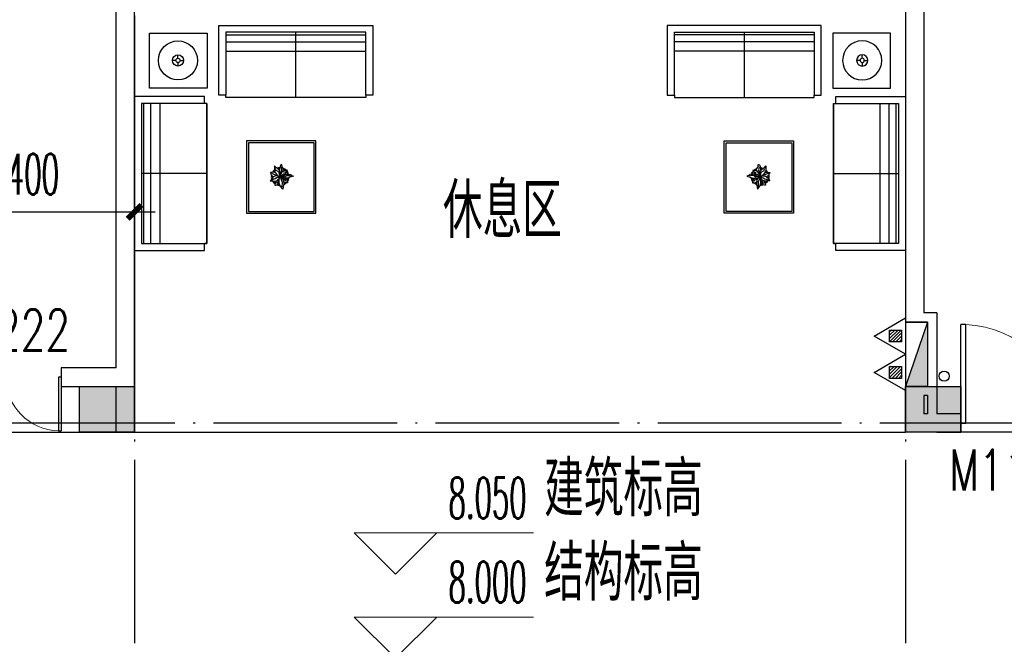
# Model space of a CAD drawing. Extents: x 1779708 to 7299578, y -1121471 to 88434.
# Tile 421 of 656: x 4607716 to 4618442, y -934954 to -928148. Entities that reach past the tile are written whole.
import ezdxf

# ---------------------------------------------------------------- set-up
doc = ezdxf.new("R2010")
doc.units = 0
doc.header["$LTSCALE"] = 1000
doc.header["$MEASUREMENT"] = 0
doc.linetypes.add('DOTE', pattern=[2.42, 2, -0.2, 0.02, -0.2])
doc.layers.get('0').update_dxf_attribs({"linetype": 'CONTINUOUS'})
doc.layers.get('Defpoints').update_dxf_attribs({"linetype": 'CONTINUOUS'})
doc.layers.add('DIM_ELEV', color=3, linetype='CONTINUOUS', lineweight=13)
for name, color, linetype in [('DIM_污水', 3, 'CONTINUOUS'), ('DOTE', 1, 'DOTE'), ('EQUIP_灭火器', 7, 'CONTINUOUS'), ('FUR', 9, 'CONTINUOUS'), ('PUB_DIM', 3, 'CONTINUOUS'), ('PUB_TEXT', 7, 'CONTINUOUS'), ('SPACE', 7, 'CONTINUOUS'), ('WALL', 255, 'CONTINUOUS'), ('WINDOW', 2, 'CONTINUOUS'), ('WINDOW_TEXT', 7, 'CONTINUOUS'), ('修改', 6, 'CONTINUOUS'), ('墙柱', 2, 'CONTINUOUS'), ('室外构件', 4, 'CONTINUOUS'), ('道路', 33, 'CONTINUOUS')]:
    doc.layers.add(name, color=color, linetype=linetype)
doc.styles.add('_TCH_DIM', font='SIMPLEX.shx', dxfattribs={"width": 0.7, "bigfont": 'GBCBIG.shx'})
doc.styles.add('_TCH_DIM_T3', font='SIMPLEX.shx', dxfattribs={"width": 0.494118, "bigfont": 'GBCBIG.shx'})
doc.styles.add('_TCH_SPACE', font='SIMPLEX', dxfattribs={"height": 5, "bigfont": 'GBCBIG'})
doc.styles.add('_TCH_WINDOW', font='SIMPLEX', dxfattribs={"height": 3.5, "bigfont": 'GBCBIG'})
doc.dimstyles.new('_TCH_ARCH&&150', dxfattribs={"dimtxt": 446.25, "dimasz": 150, "dimexe": 375, "dimexo": 450, "dimgap": 189.375, "dimtad": 1, "dimdec": 0, "dimzin": 0, "dimdsep": 46, "dimtxsty": '_TCH_DIM_T3', "dimblk": 'ARCHTICK', "dimcen": 0.09, "dimdle": 225, "dimclrt": 7, "dimazin": 2, "dimtfac": 1, "dimtdec": 0, "dimtix": 1, "dimtmove": 2, "dimatfit": 3, "dimfxl": 250, "dimtolj": 1, "dimtzin": 0, "dimarcsym": 0})

# ---------------------------------------------------------------- blocks, each defined once
blk = doc.blocks.new('A$C159220C3')
at = {"layer": 'DOTE'}
for p, q in [((42800, 149200), (42800, 7200)), ((51200, 149200), (51200, 7200)), ((86800, 137500), (7200, 137500))]:
    blk.add_line(p, q, dxfattribs=at)
blk = doc.blocks.new('A$C66903B95')
at = {"layer": '墙柱'}
h = blk.add_hatch(color=256, dxfattribs=at)
h.paths.add_polyline_path([(24950, 51000), (25450, 51000), (25450, 50500), (24950, 50500)])
h.paths.add_polyline_path([(66900, 12800), (67500, 12800), (67500, 13400), (66900, 13400)])
h.paths.add_polyline_path([(16600, 12800), (17100, 12800), (17100, 13300), (16600, 13300)])
h.paths.add_polyline_path([(27130, 15100), (27130, 15400), (26330, 15400), (26330, 15100)])
h.paths.add_polyline_path([(54500, 0), (55000, 0), (55000, 500), (54500, 500)])
h.paths.add_polyline_path([(16600, 51000), (17100, 51000), (17100, 50500), (16600, 50500)])
h.paths.add_polyline_path([(42000, 41700), (42600, 41700), (42600, 41200), (42000, 41200)])
h.paths.add_polyline_path([(58500, 32900), (59100, 32900), (59100, 32400), (58500, 32400)])
h.paths.add_polyline_path([(13000, 44800), (13500, 44800), (13500, 44200), (13000, 44200)])
h.paths.add_polyline_path([(66700, 37100), (67200, 37100), (67200, 36600), (66700, 36600)])
h.paths.add_polyline_path([(20700, 19400), (21200, 19400), (21200, 19900), (20700, 19900)])
h.paths.add_polyline_path([(20700, 26000), (21200, 26000), (21200, 26500), (20700, 26500)])
h.paths.add_polyline_path([(13000, 31800), (13500, 31800), (13500, 32400), (13000, 32400)])
h.paths.add_polyline_path([(20700, 38200), (21200, 38200), (21200, 37700), (20700, 37700)])
h.paths.add_polyline_path([(13000, 51000), (13500, 51000), (13500, 50500), (13000, 50500)])
h.paths.add_polyline_path([(74900, 12800), (75600, 12800), (75600, 13400), (74900, 13400)])
h.paths.add_polyline_path([(54900, 24500), (54400, 24500), (54400, 25000), (54900, 25000)])
h.paths.add_polyline_path([(74900, 41700), (75600, 41700), (75600, 41200), (74900, 41200)])
h.paths.add_polyline_path([(500, 44750), (1000, 44750), (1000, 44250), (500, 44250)])
h.paths.add_polyline_path([(500, 31850), (1000, 31850), (1000, 32350), (500, 32350)])
h.paths.add_polyline_path([(8400, 12800), (8900, 12800), (8900, 13300), (8400, 13300)])
h.paths.add_polyline_path([(66900, 24400), (67500, 24400), (67500, 25000), (66900, 25000)])
h.paths.add_polyline_path([(74900, 25000), (75600, 25000), (75600, 24400), (74900, 24400)])
h.paths.add_polyline_path([(58500, 25000), (59100, 25000), (59100, 24400), (58500, 24400)])
h.paths.add_polyline_path([(66700, 32900), (67200, 32900), (67200, 32400), (66700, 32400)])
h.paths.add_polyline_path([(54400, 32900), (54900, 32900), (54900, 32400), (54400, 32400)])
h.paths.add_polyline_path([(50150, 12800), (50650, 12800), (50650, 13300), (50150, 13300)])
h.paths.add_polyline_path([(46200, 51000), (46700, 51000), (46700, 50500), (46200, 50500)])
h.paths.add_polyline_path([(42500, 38200), (42000, 38200), (42000, 37700), (42500, 37700)])
h.paths.add_polyline_path([(42500, 51000), (42000, 51000), (42000, 50500), (42500, 50500)])
h.paths.add_polyline_path([(24900, 38200), (25400, 38200), (25400, 37700), (24900, 37700)])
h.paths.add_polyline_path([(20700, 31850), (21200, 31850), (21200, 32350), (20700, 32350)])
h.paths.add_polyline_path([(13000, 37600), (13500, 37600), (13500, 38200), (13000, 38200)])
h.paths.add_polyline_path([(16600, 26000), (17100, 26000), (17100, 26500), (16600, 26500)])
h.paths.add_polyline_path([(8200, 26000), (8700, 26000), (8700, 26500), (8200, 26500)])
h.paths.add_polyline_path([(500, 26000), (1000, 26000), (1000, 26500), (500, 26500)])
h.paths.add_polyline_path([(16500, 19300), (17100, 19300), (17100, 19900), (16500, 19900)])
h.paths.add_polyline_path([(8400, 19300), (8900, 19300), (8900, 19900), (8400, 19900)])
h.paths.add_polyline_path([(74900, 38500), (75600, 38500), (75600, 38000), (74900, 38000)])
h.paths.add_polyline_path([(75100, 51000), (75600, 51000), (75600, 50500), (75100, 50500)])
h.paths.add_polyline_path([(66850, 41800), (67550, 41800), (67550, 41200), (66850, 41200)])
h.paths.add_polyline_path([(66850, 51000), (67550, 51000), (67550, 50500), (66850, 50500)])
h.paths.add_polyline_path([(58450, 41800), (59150, 41800), (59150, 41200), (58450, 41200)])
h.paths.add_polyline_path([(58550, 51000), (59050, 51000), (59050, 50500), (58550, 50500)])
h.paths.add_polyline_path([(50150, 38200), (50650, 38200), (50650, 37700), (50150, 37700)])
h.paths.add_polyline_path([(50100, 41700), (50700, 41700), (50700, 41200), (50100, 41200)])
h.paths.add_polyline_path([(50150, 51000), (50650, 51000), (50650, 50500), (50150, 50500)])
h.paths.add_polyline_path([(33100, 38200), (33600, 38200), (33600, 37700), (33100, 37700)])
h.paths.add_polyline_path([(33000, 41700), (33600, 41700), (33600, 41200), (33000, 41200)])
h.paths.add_polyline_path([(24900, 41700), (25500, 41700), (25500, 41200), (24900, 41200)])
h.paths.add_polyline_path([(500, 38200), (1000, 38200), (1000, 37700), (500, 37700)])
h.paths.add_polyline_path([(16500, 41800), (17100, 41800), (17100, 41200), (16500, 41200)])
h.paths.add_polyline_path([(33100, 51000), (33600, 51000), (33600, 50500), (33100, 50500)])
h.paths.add_polyline_path([(500, 51000), (1000, 51000), (1000, 50500), (500, 50500)])
h.paths.add_polyline_path([(74900, 9300), (75600, 9300), (75600, 9800), (74900, 9800)])
h.paths.add_polyline_path([(74900, 0), (75600, 0), (75600, 500), (74900, 500)])
h.paths.add_polyline_path([(66900, 9300), (67500, 9300), (67500, 9800), (66900, 9800)])
h.paths.add_polyline_path([(66950, 0), (67450, 0), (67450, 500), (66950, 500)])
h.paths.add_polyline_path([(58500, 12800), (59100, 12800), (59100, 13400), (58500, 13400)])
h.paths.add_polyline_path([(58500, 9300), (59100, 9300), (59100, 9800), (58500, 9800)])
h.paths.add_polyline_path([(58550, 0), (59050, 0), (59050, 500), (58550, 500)])
h.paths.add_polyline_path([(50100, 9300), (50700, 9300), (50700, 9800), (50100, 9800)])
h.paths.add_polyline_path([(50150, 0), (50650, 0), (50650, 500), (50150, 500)])
h.paths.add_polyline_path([(42000, 12800), (42500, 12800), (42500, 13300), (42000, 13300)])
h.paths.add_polyline_path([(42000, 9300), (42600, 9300), (42600, 9800), (42000, 9800)])
h.paths.add_polyline_path([(33100, 12800), (33600, 12800), (33600, 13300), (33100, 13300)])
h.paths.add_polyline_path([(25060, 12800), (25660, 12800), (25660, 13200), (25060, 13200)])
h.paths.add_polyline_path([(33000, 9300), (33600, 9300), (33600, 9800), (33000, 9800)])
h.paths.add_polyline_path([(24900, 9300), (25500, 9300), (25500, 9800), (24900, 9800)])
h.paths.add_polyline_path([(0, 12500), (700, 12500), (700, 13000), (0, 13000)])
h.paths.add_polyline_path([(0, 9300), (700, 9300), (700, 9800), (0, 9800)])
h.paths.add_polyline_path([(8100, 9300), (8700, 9300), (8700, 9800), (8100, 9800)])
h.paths.add_polyline_path([(16500, 9300), (17100, 9300), (17100, 9800), (16500, 9800)])
h.paths.add_polyline_path([(42000, 0), (42500, 0), (42500, 500), (42000, 500)])
h.paths.add_polyline_path([(33100, 0), (33600, 0), (33600, 500), (33100, 500)])
h.paths.add_polyline_path([(24950, 0), (25450, 0), (25450, 500), (24950, 500)])
h.paths.add_polyline_path([(16500, 0), (17100, 0), (17100, 500), (16500, 500)])
h.paths.add_polyline_path([(8100, 0), (8700, 0), (8700, 500), (8100, 500)])
h.paths.add_polyline_path([(0, 0), (500, 0), (500, 500), (0, 500)])
h.paths.add_polyline_path([(24950, 87000), (25450, 87000), (25450, 87500), (24950, 87500)])
h.paths.add_polyline_path([(66900, 125200), (67500, 125200), (67500, 124600), (66900, 124600)])
h.paths.add_polyline_path([(16600, 125200), (17100, 125200), (17100, 124700), (16600, 124700)])
h.paths.add_polyline_path([(27130, 122900), (27130, 122600), (26330, 122600), (26330, 122900)])
h.paths.add_polyline_path([(54500, 138000), (55000, 138000), (55000, 137500), (54500, 137500)])
h.paths.add_polyline_path([(16600, 87000), (17100, 87000), (17100, 87500), (16600, 87500)])
h.paths.add_polyline_path([(42000, 96300), (42600, 96300), (42600, 96800), (42000, 96800)])
h.paths.add_polyline_path([(58500, 105100), (59100, 105100), (59100, 105600), (58500, 105600)])
h.paths.add_polyline_path([(13000, 93200), (13500, 93200), (13500, 93800), (13000, 93800)])
h.paths.add_polyline_path([(66700, 100900), (67200, 100900), (67200, 101400), (66700, 101400)])
h.paths.add_polyline_path([(20700, 118600), (21200, 118600), (21200, 118100), (20700, 118100)])
h.paths.add_polyline_path([(20700, 112000), (21200, 112000), (21200, 111500), (20700, 111500)])
h.paths.add_polyline_path([(13000, 106200), (13500, 106200), (13500, 105600), (13000, 105600)])
h.paths.add_polyline_path([(20700, 99800), (21200, 99800), (21200, 100300), (20700, 100300)])
h.paths.add_polyline_path([(13000, 87000), (13500, 87000), (13500, 87500), (13000, 87500)])
h.paths.add_polyline_path([(74900, 125200), (75600, 125200), (75600, 124600), (74900, 124600)])
h.paths.add_polyline_path([(54900, 113500), (54400, 113500), (54400, 113000), (54900, 113000)])
h.paths.add_polyline_path([(74900, 96300), (75600, 96300), (75600, 96800), (74900, 96800)])
h.paths.add_polyline_path([(500, 93250), (1000, 93250), (1000, 93750), (500, 93750)])
h.paths.add_polyline_path([(500, 106150), (1000, 106150), (1000, 105650), (500, 105650)])
h.paths.add_polyline_path([(8400, 125200), (8900, 125200), (8900, 124700), (8400, 124700)])
h.paths.add_polyline_path([(66900, 113600), (67500, 113600), (67500, 113000), (66900, 113000)])
h.paths.add_polyline_path([(74900, 113000), (75600, 113000), (75600, 113600), (74900, 113600)])
h.paths.add_polyline_path([(58500, 113000), (59100, 113000), (59100, 113600), (58500, 113600)])
h.paths.add_polyline_path([(66700, 105100), (67200, 105100), (67200, 105600), (66700, 105600)])
h.paths.add_polyline_path([(54400, 105100), (54900, 105100), (54900, 105600), (54400, 105600)])
h.paths.add_polyline_path([(50150, 125200), (50650, 125200), (50650, 124700), (50150, 124700)])
h.paths.add_polyline_path([(46200, 87000), (46700, 87000), (46700, 87500), (46200, 87500)])
h.paths.add_polyline_path([(42500, 99800), (42000, 99800), (42000, 100300), (42500, 100300)])
h.paths.add_polyline_path([(42500, 87000), (42000, 87000), (42000, 87500), (42500, 87500)])
h.paths.add_polyline_path([(24900, 99800), (25400, 99800), (25400, 100300), (24900, 100300)])
h.paths.add_polyline_path([(20700, 106150), (21200, 106150), (21200, 105650), (20700, 105650)])
h.paths.add_polyline_path([(13000, 100400), (13500, 100400), (13500, 99800), (13000, 99800)])
h.paths.add_polyline_path([(16600, 112000), (17100, 112000), (17100, 111500), (16600, 111500)])
h.paths.add_polyline_path([(8200, 112000), (8700, 112000), (8700, 111500), (8200, 111500)])
h.paths.add_polyline_path([(500, 112000), (1000, 112000), (1000, 111500), (500, 111500)])
h.paths.add_polyline_path([(16500, 118700), (17100, 118700), (17100, 118100), (16500, 118100)])
h.paths.add_polyline_path([(8400, 118700), (8900, 118700), (8900, 118100), (8400, 118100)])
h.paths.add_polyline_path([(74900, 99500), (75600, 99500), (75600, 100000), (74900, 100000)])
h.paths.add_polyline_path([(75100, 87000), (75600, 87000), (75600, 87500), (75100, 87500)])
h.paths.add_polyline_path([(66850, 96200), (67550, 96200), (67550, 96800), (66850, 96800)])
h.paths.add_polyline_path([(66850, 87000), (67550, 87000), (67550, 87500), (66850, 87500)])
h.paths.add_polyline_path([(58450, 96200), (59150, 96200), (59150, 96800), (58450, 96800)])
h.paths.add_polyline_path([(58550, 87000), (59050, 87000), (59050, 87500), (58550, 87500)])
h.paths.add_polyline_path([(50150, 99800), (50650, 99800), (50650, 100300), (50150, 100300)])
h.paths.add_polyline_path([(50100, 96300), (50700, 96300), (50700, 96800), (50100, 96800)])
h.paths.add_polyline_path([(50150, 87000), (50650, 87000), (50650, 87500), (50150, 87500)])
h.paths.add_polyline_path([(33100, 99800), (33600, 99800), (33600, 100300), (33100, 100300)])
h.paths.add_polyline_path([(33000, 96300), (33600, 96300), (33600, 96800), (33000, 96800)])
h.paths.add_polyline_path([(24900, 96300), (25500, 96300), (25500, 96800), (24900, 96800)])
h.paths.add_polyline_path([(500, 99800), (1000, 99800), (1000, 100300), (500, 100300)])
h.paths.add_polyline_path([(16500, 96200), (17100, 96200), (17100, 96800), (16500, 96800)])
h.paths.add_polyline_path([(33100, 87000), (33600, 87000), (33600, 87500), (33100, 87500)])
h.paths.add_polyline_path([(500, 87000), (1000, 87000), (1000, 87500), (500, 87500)])
h.paths.add_polyline_path([(74900, 128700), (75600, 128700), (75600, 128200), (74900, 128200)])
h.paths.add_polyline_path([(74900, 138000), (75600, 138000), (75600, 137500), (74900, 137500)])
h.paths.add_polyline_path([(66900, 128700), (67500, 128700), (67500, 128200), (66900, 128200)])
h.paths.add_polyline_path([(66950, 138000), (67450, 138000), (67450, 137500), (66950, 137500)])
h.paths.add_polyline_path([(58500, 125200), (59100, 125200), (59100, 124600), (58500, 124600)])
h.paths.add_polyline_path([(58500, 128700), (59100, 128700), (59100, 128200), (58500, 128200)])
h.paths.add_polyline_path([(58550, 138000), (59050, 138000), (59050, 137500), (58550, 137500)])
h.paths.add_polyline_path([(50100, 128700), (50700, 128700), (50700, 128200), (50100, 128200)])
h.paths.add_polyline_path([(50150, 138000), (50650, 138000), (50650, 137500), (50150, 137500)])
h.paths.add_polyline_path([(42000, 125200), (42500, 125200), (42500, 124700), (42000, 124700)])
h.paths.add_polyline_path([(42000, 128700), (42600, 128700), (42600, 128200), (42000, 128200)])
h.paths.add_polyline_path([(33100, 125200), (33600, 125200), (33600, 124700), (33100, 124700)])
h.paths.add_polyline_path([(25060, 125200), (25660, 125200), (25660, 124800), (25060, 124800)])
h.paths.add_polyline_path([(33000, 128700), (33600, 128700), (33600, 128200), (33000, 128200)])
h.paths.add_polyline_path([(24900, 128700), (25500, 128700), (25500, 128200), (24900, 128200)])
h.paths.add_polyline_path([(0, 125500), (700, 125500), (700, 125000), (0, 125000)])
h.paths.add_polyline_path([(0, 128700), (700, 128700), (700, 128200), (0, 128200)])
h.paths.add_polyline_path([(8100, 128700), (8700, 128700), (8700, 128200), (8100, 128200)])
h.paths.add_polyline_path([(16500, 128700), (17100, 128700), (17100, 128200), (16500, 128200)])
h.paths.add_polyline_path([(42000, 138000), (42500, 138000), (42500, 137500), (42000, 137500)])
h.paths.add_polyline_path([(33100, 138000), (33600, 138000), (33600, 137500), (33100, 137500)])
h.paths.add_polyline_path([(24950, 138000), (25450, 138000), (25450, 137500), (24950, 137500)])
h.paths.add_polyline_path([(16500, 138000), (17100, 138000), (17100, 137500), (16500, 137500)])
h.paths.add_polyline_path([(8100, 138000), (8700, 138000), (8700, 137500), (8100, 137500)])
h.paths.add_polyline_path([(0, 138000), (500, 138000), (500, 137500), (0, 137500)])
for points in [[(33000, 128700), (33600, 128700), (33600, 128200), (33000, 128200)], [(42000, 128700), (42600, 128700), (42600, 128200), (42000, 128200)]]:
    blk.add_lwpolyline(points, close=True, dxfattribs=at)
blk = doc.blocks.new('$TwtSys$00000545')
h = blk.add_hatch()
h.set_pattern_fill('ANSI31', color=256, scale=200, angle=180, style=0)
h.set_pattern_definition([(225, (199409.273, 63921.482), (17.6776695, -17.6776695), [])])
h.paths.add_polyline_path([(65, 174), (-65, 174), (-65, 44), (65, 44)])
for p, q in [((0, 344), (-198, 0)), ((198, 0), (0, 344)), ((-198, 0), (198, 0))]:
    blk.add_line(p, q)
blk.add_lwpolyline([(65, 174), (-65, 174), (-65, 44), (65, 44)], close=True)
blk = doc.blocks.new('$plan$00002595')
at = {"layer": 'FUR'}
for p, q in [((2519, 1538), (995, 1538)), ((995, 1538), (995, 852)), ((995, 1512), (2519, 1512)), ((1757, 826), (1757, 1538)), ((2519, 852), (2519, 1538)), ((995, 1436), (2519, 1436)), ((473, 1255), (473, 1293)), ((995, 1334), (2519, 1334)), ((450, 1232), (412, 1232)), ((473, 1210), (473, 1171)), ((496, 1232), (534, 1232)), ((76, 762), (76, -762)), ((762, 762), (76, 762)), ((102, -762), (102, 762)), ((178, -762), (178, 762)), ((279, -762), (279, 762)), ((1955, 335), (1240, 335)), ((1240, 335), (1240, -413)), ((1955, -413), (1955, 335)), ((787, 0), (76, 0)), ((1495, 11), (1480, 9)), ((1480, 9), (1486, -6)), ((1491, 4), (1517, -7)), ((1508, 13), (1495, 11)), ((1523, 13), (1508, 13)), ((1535, 69), (1523, 82)), ((1523, 82), (1523, 66)), ((1523, 66), (1524, 28)), ((1541, 3), (1523, 13)), ((1524, 28), (1536, 7)), ((1557, 53), (1535, 69)), ((1540, 40), (1535, 55)), ((1536, 7), (1549, -8)), ((1542, 34), (1540, 40)), ((1550, 27), (1542, 34)), ((1563, 22), (1550, 27)), ((1568, 42), (1557, 53)), ((1575, 9), (1563, 22)), ((1581, 28), (1568, 42)), ((1579, -11), (1575, 9)), ((1580, 43), (1578, 34)), ((1582, 63), (1580, 43)), ((1587, 10), (1581, 28)), ((1585, 81), (1582, 63)), ((1593, 94), (1585, 81)), ((1597, 18), (1587, 2)), ((1591, -21), (1587, 10)), ((1590, -13), (1600, 3)), ((1604, 98), (1593, 94)), ((1596, 74), (1600, 51)), ((1602, 38), (1597, 18)), ((1600, 51), (1602, 38)), ((1600, 3), (1612, 21)), ((1605, 95), (1604, 98)), ((1607, 79), (1605, 95)), ((1610, 69), (1607, 79)), ((1619, 59), (1610, 69)), ((1612, 21), (1633, 30)), ((1615, 22), (1620, 32)), ((1623, 48), (1619, 59)), ((1620, 32), (1623, 48)), ((1630, 5), (1633, 14)), ((1630, -8), (1630, 5)), ((1633, 30), (1650, 33)), ((1646, 6), (1642, -14)), ((1653, 24), (1646, 6)), ((1650, 33), (1666, 36)), ((1666, 36), (1653, 24)), ((1491, -64), (1478, -80)), ((1478, -80), (1501, -79)), ((1486, -6), (1489, -14)), ((1489, -14), (1503, -31)), ((1504, -48), (1491, -64)), ((1516, -61), (1495, -75)), ((1501, -79), (1519, -84)), ((1503, -31), (1513, -34)), ((1514, -35), (1504, -48)), ((1527, -30), (1514, -35)), ((1532, -57), (1516, -61)), ((1517, -7), (1528, -11)), ((1519, -84), (1539, -81)), ((1544, -26), (1527, -30)), ((1528, -11), (1558, -26)), ((1531, -105), (1528, -129)), ((1540, -87), (1531, -105)), ((1551, -48), (1532, -57)), ((1539, -81), (1557, -75)), ((1548, -79), (1540, -87)), ((1563, -27), (1544, -26)), ((1558, -98), (1544, -105)), ((1549, -8), (1559, -24)), ((1566, -44), (1551, -48)), ((1557, -75), (1565, -64)), ((1566, -88), (1558, -98)), ((1559, -24), (1580, -35)), ((1562, -110), (1576, -97)), ((1565, -64), (1576, -55)), ((1581, -33), (1566, -44)), ((1574, -75), (1566, -88)), ((1576, -70), (1579, -50)), ((1576, -55), (1578, -51)), ((1576, -96), (1576, -70)), ((1580, -116), (1576, -96)), ((1587, -32), (1579, -11)), ((1579, -50), (1585, -30)), ((1580, -35), (1587, -32)), ((1585, -30), (1605, -48)), ((1585, -32), (1596, -66)), ((1587, -34), (1591, -21)), ((1589, -32), (1598, -21)), ((1589, -35), (1589, -32)), ((1605, -33), (1589, -35)), ((1591, -35), (1618, -36)), ((1596, -66), (1607, -95)), ((1598, -21), (1612, -13)), ((1619, -50), (1602, -46)), ((1616, -27), (1605, -33)), ((1605, -48), (1622, -77)), ((1607, -95), (1608, -113)), ((1630, -64), (1611, -59)), ((1612, -13), (1625, -15)), ((1631, -27), (1616, -27)), ((1618, -36), (1640, -35)), ((1634, -51), (1619, -50)), ((1622, -77), (1625, -115)), ((1637, -100), (1623, -92)), ((1625, -15), (1630, -8)), ((1642, -71), (1630, -64)), ((1642, -14), (1631, -27)), ((1669, -51), (1634, -51)), ((1650, -101), (1637, -100)), ((1640, -13), (1656, -9)), ((1640, -35), (1650, -26)), ((1640, -52), (1653, -60)), ((1649, -82), (1642, -71)), ((1654, -88), (1649, -82)), ((1650, -26), (1659, -24)), ((1668, -101), (1650, -101)), ((1653, -60), (1666, -76)), ((1656, -9), (1679, -6)), ((1659, -24), (1684, -22)), ((1666, -76), (1667, -90)), ((1667, -90), (1668, -101)), ((1693, -42), (1669, -51)), ((1679, -6), (1698, -12)), ((1684, -22), (1699, -29)), ((1718, -34), (1693, -42)), ((1698, -12), (1707, -24)), ((1707, -24), (1719, -27)), ((1730, -28), (1718, -34)), ((1719, -27), (1730, -28)), ((1528, -129), (1537, -126)), ((1537, -126), (1552, -123)), ((1552, -123), (1562, -110)), ((1589, -139), (1580, -116)), ((1600, -152), (1589, -139)), ((1615, -171), (1600, -152)), ((1608, -113), (1605, -135)), ((1605, -135), (1608, -145)), ((1619, -144), (1615, -171)), ((1625, -115), (1619, -144)), ((1240, -413), (1955, -413)), ((76, -762), (762, -762))]:
    blk.add_line(p, q, dxfattribs=at)
for points in [[(2519, 852), (2519, 826), (995, 826), (995, 852), (919, 852), (919, 1614), (2596, 1614), (2596, 852)], [(792, 930), (164, 930), (164, 1530), (792, 1530)], [(787, 762), (762, 762), (762, 838), (0, 838), (0, -838), (762, -838), (762, -762), (787, -762)], [(787, 762), (787, 762), (787, -762), (762, -762), (787, -762)], [(1975, -433), (1975, 355), (1220, 355), (1220, -433)]]:
    blk.add_lwpolyline(points, close=True, dxfattribs=at)
for radius in [213, 61, 22.9]:
    blk.add_circle((473, 1232), radius, dxfattribs=at)
for radius, start, end in [(96, 130.6606, 151.3393), (88, 135.0835, 147.5023), (96, 92.503, 110.4563), (88, 93.2699, 107.4002), (96, 44.8021, 69.1804), (88, 48.4756, 65.3347), (88, 17.9864, 40.5771), (96, 17.123, 40.9816), (96, 169.7038, 196.1281), (88, 174.1886, 192.4028), (96, 208.3455, 234.4541), (88, 213.3868, 232.0756), (96, 292.9768, 315.8473), (88, 296.2761, 311.1349), (88, 332.6899, 349.5345), (96, 326.9563, 352.295), (96, 248.5862, 269.7442), (88, 250.6559, 267.5058)]:
    blk.add_arc((1586, -34), radius, start, end, dxfattribs=at)
blk = doc.blocks.new('$DorLib2D$00000001')
for p, q in [((0.45, 0.975), (0.5, 0.975)), ((0.45, 0), (0.45, 0.975)), ((0.5, 0), (0.5, 0.975)), ((0.5, 0), (0.45, 0))]:
    blk.add_line(p, q)
at = {"lineweight": 13}
blk.add_arc((0.475, 0), 0.975, 91.46928, 180, dxfattribs=at)
blk = doc.blocks.new('$DorLib2D$00000002')
for p, q in [((-0.5, 0), (-0.5, 0.4875)), ((-0.475, 0.4875), (-0.5, 0.4875)), ((-0.475, 0), (-0.475, 0.4875)), ((0.475, 0), (0.475, 0.4875)), ((0.475, 0.4875), (0.5, 0.4875)), ((0.5, 0), (0.5, 0.4875)), ((-0.5, 0), (-0.475, 0)), ((0.5, 0), (0.475, 0))]:
    blk.add_line(p, q)
at = {"lineweight": 13}
for centre, start, end in [((-0.4875, 0), 0, 88.53072), ((0.4875, 0), 91.46928, 180)]:
    blk.add_arc(centre, 0.4875, start, end, dxfattribs=at)
blk = doc.blocks.new('_ArchTick')
at = {"color": 0, "linetype": 'ByBlock', "const_width": 0.4}
blk.add_lwpolyline([(-0.5, -0.5), (0.5, 0.5)], dxfattribs=at)
blk = doc.blocks.new('*D6602')
at = {"layer": 'Defpoints', "color": 0, "transparency": 16777216}
for p in [(4608967, -930243), (4606567, -931943), (4608967, -931943)]:
    blk.add_point(p, dxfattribs=at)
at = {"layer": 'PUB_DIM', "color": 0, "lineweight": -2, "transparency": 16777216}
for p, q in [((4606567, -931493), (4606567, -929868)), ((4608967, -931493), (4608967, -929868)), ((4606342, -930243), (4609192, -930243))]:
    blk.add_line(p, q, dxfattribs=at)
at = {"layer": 'PUB_DIM', "color": 0, "lineweight": -2, "transparency": 16777216, "xscale": 150, "yscale": 150, "zscale": 150, "rotation": 180}
blk.add_blockref('_ArchTick', (4606567, -930243), dxfattribs=at)
at = {"layer": 'PUB_DIM', "color": 0, "lineweight": -2, "transparency": 16777216, "xscale": 150, "yscale": 150, "zscale": 150}
blk.add_blockref('_ArchTick', (4608967, -930243), dxfattribs=at)
at = {"layer": 'PUB_DIM', "color": 7, "transparency": 16777216, "insert": (4607767, -929831), "char_height": 446.2, "attachment_point": 5, "style": '_TCH_DIM_T3'}
blk.add_mtext('\\A1;2400', dxfattribs=at)

msp = doc.modelspace()

# ---------------------------------------------------------------- linework, layer by layer
at = {"color": 1}
for p, q in [((4617367.1, -931443.3), (4617367.1, -932143.3)), ((4617367.1, -931443.3), (4617607.1, -931443.3)), ((4617607.1, -931443.3), (4617367.1, -932143.3)), ((4617607.1, -931443.3), (4617607.1, -932143.3)), ((4617607.1, -932143.3), (4617367.1, -932143.3))]:
    msp.add_line(p, q, dxfattribs=at)
msp.add_solid([(4617607.1, -932143.3), (4617367.1, -932143.3), (4617607.1, -931443.3)], dxfattribs=at)
at = {"layer": 'DIM_ELEV'}
for p, q in [((4611810.2, -934190.6), (4611360.2, -933740.6)), ((4611360.2, -933740.6), (4613314.6, -933740.6)), ((4611810.2, -934190.6), (4612260.2, -933740.6)), ((4611810.2, -935107), (4611360.2, -934657)), ((4611360.2, -934657), (4613314.6, -934657)), ((4611810.2, -935107), (4612260.2, -934657))]:
    msp.add_line(p, q, dxfattribs=at)
at = {"layer": 'DIM_污水', "color": 1}
msp.add_circle((4617786.4, -932031.9), 55, dxfattribs=at)
at = {"layer": 'WALL'}
for p, q in [((4608767.1, -931943.3), (4608767.1, -923043.3)), ((4608967.1, -932043.3), (4608967.1, -923043.3)), ((4617367.1, -923043.3), (4617367.1, -931443.3)), ((4617567.1, -923043.3), (4617567.1, -931342.3)), ((4617707.1, -931342.3), (4617567.1, -931342.3)), ((4617707.1, -931342.3), (4617707.1, -932144.3)), ((4617607.1, -931443.3), (4617367.1, -931443.3)), ((4617607.1, -931443.3), (4617607.1, -932143.3)), ((4608767.1, -931943.3), (4608167.1, -931943.3)), ((4608167.1, -931943.3), (4608167.1, -932143.3)), ((4608967.1, -932643.3), (4608967.1, -932043.3)), ((4608167.1, -932143.3), (4608767.1, -932143.3)), ((4608767.1, -932643.3), (4608767.1, -932143.3)), ((4617607.1, -932143.3), (4617367.1, -932143.3)), ((4617367.1, -932143.3), (4617367.1, -932643.3)), ((4617707.1, -932144.3), (4617707.1, -932443.3)), ((4617607.1, -932244.3), (4617567.1, -932244.3)), ((4617567.1, -932244.3), (4617567.1, -932443.3)), ((4617607.1, -932244.3), (4617607.1, -932443.3)), ((4617607.1, -932443.3), (4617567.1, -932443.3)), ((4617967.1, -932443.3), (4617707.1, -932443.3)), ((4617967.1, -932643.3), (4617967.1, -932443.3)), ((4608767.1, -932643.3), (4608967.1, -932643.3)), ((4617707.1, -932643.3), (4617367.1, -932643.3)), ((4617707.1, -932643.3), (4617967.1, -932643.3))]:
    msp.add_line(p, q, dxfattribs=at)
at = {"layer": 'WINDOW'}
msp.add_line((4619067.1, -932643.3), (4617967.1, -932643.3), dxfattribs=at)
at = {"layer": '室外构件'}
msp.add_line((4592467.1, -932643.3), (4617367.1, -932643.3), dxfattribs=at)

# ---------------------------------------------------------------- block references
at = {"layer": 'EQUIP_灭火器', "color": 6, "yscale": -1, "rotation": 270}
for p in [(4617367.1, -931594.9), (4617367.1, -931991.7)]:
    msp.add_blockref('$TwtSys$00000545', p, dxfattribs=at)
at = {"layer": 'WINDOW'}
ref = msp.add_blockref('$DorLib2D$00000002', (4607567.1, -932043.3), dxfattribs=dict(at, xscale=1200, yscale=-1200, zscale=1200, rotation=359.9999999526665))
ref.add_attrib('A', 'M1222', (4606862.1, -931753.9), dxfattribs={"layer": 'WINDOW_TEXT', "height": 446.25, "style": '_TCH_WINDOW', "width": 0.705882})
ref = msp.add_blockref('$DorLib2D$00000001', (4618517.1, -932543.3), dxfattribs=dict(at, xscale=1100, yscale=-1100, zscale=1100, rotation=180))
ref.add_attrib('A', 'M1122', (4617842.1, -933278.9), dxfattribs={"layer": 'WINDOW_TEXT', "height": 446.25, "style": '_TCH_WINDOW', "width": 0.705882})
at = {"layer": '修改'}
for name, p in [('A$C159220C3', (4566167.1, -1070043.3)), ('A$C66903B95', (4575367.1, -1060843.3))]:
    msp.add_blockref(name, p, dxfattribs=at)
at = {"layer": '道路'}
msp.add_blockref('$plan$00002595', (4608967.1, -929823.6), dxfattribs=at)
at = {"layer": '道路', "yscale": -1, "rotation": 180}
msp.add_blockref('$plan$00002595', (4617367.1, -929823.6), dxfattribs=at)

# ---------------------------------------------------------------- texts
at = {"layer": 'PUB_TEXT', "color": 7, "style": '_TCH_DIM', "width": 0.494118}
for s, p in [('8.050', (4612387.6, -933583.1)), ('8.000', (4612387.6, -934499.5))]:
    msp.add_text(s, height=446.25, dxfattribs=at).set_placement(p)
at = {"layer": 'SPACE', "style": '_TCH_SPACE'}
for s, p in [('休息区', (4612327.3, -930528.3)), ('建筑标高', (4613429.3, -933561.8)), ('结构标高', (4613429.3, -934478.2))]:
    msp.add_text(s, height=600, dxfattribs=at).set_placement(p)

# ---------------------------------------------------------------- dimensions: what is measured, and where the dimension line sits
at = {"layer": 'PUB_DIM'}
dim = msp.add_aligned_dim(p1=(4606567.1, -931943.3), p2=(4608967.1, -931943.3), distance=1700, dimstyle='_TCH_ARCH&&150', dxfattribs=at)
dim.commit()
dim.dimension.update_dxf_attribs({"geometry": '*D6602', "text_midpoint": (4607767.1, -929830.8)})

doc.saveas('drawing.dxf')
